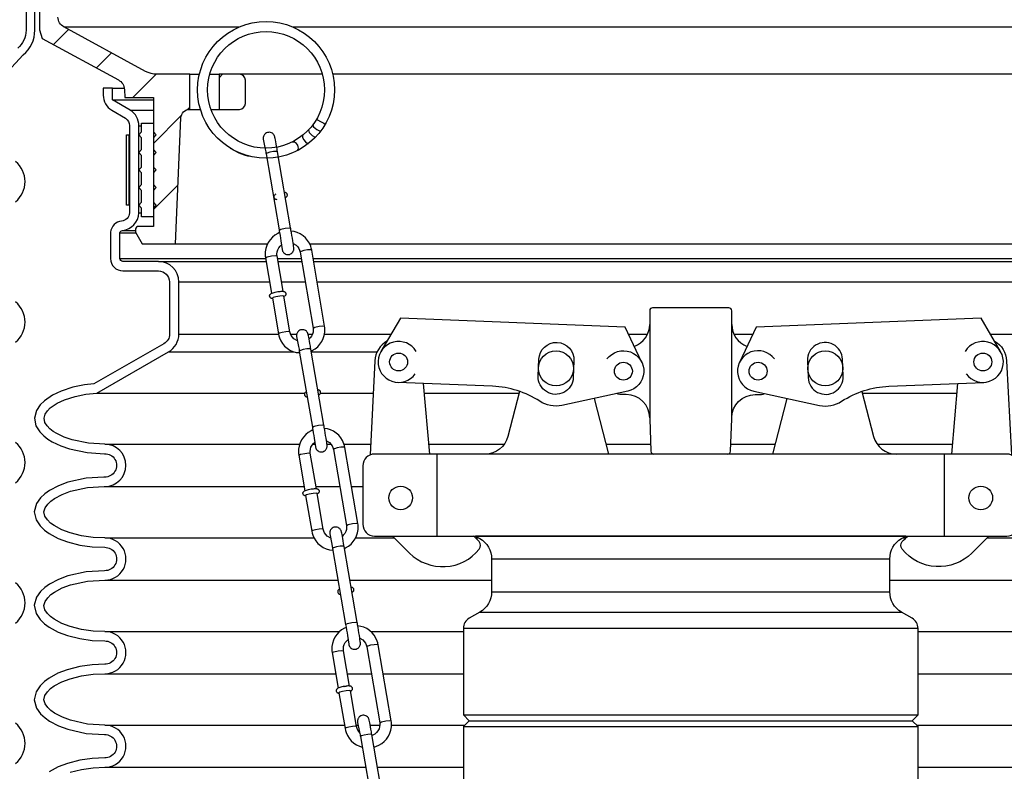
# Model space of a CAD drawing. Extents: x -169 to 6736, y -208 to 3022.
# Tile 553 of 656: x 6033.24 to 6043.75, y 974.48 to 982.5. Entities that reach past the tile are written whole.
import ezdxf

# ---------------------------------------------------------------- set-up
doc = ezdxf.new("R2010")
doc.units = 0
doc.header["$MEASUREMENT"] = 0
doc.header["$PDSIZE"] = 1
doc.layers.get('DEFPOINTS').update_dxf_attribs({"linetype": 'CONTINUOUS'})
for name, color, linetype in [('ADAPTOR', 3, 'CONTINUOUS'), ('DIM', 3, 'CONTINUOUS'), ('FILL-CAP', 1, 'CONTINUOUS'), ('MULTI-PORT-SHROUD', 1, 'CONTINUOUS'), ('MULTI-PORT-SPILL-BUCKET', 1, 'CONTINUOUS'), ('MULTI-PORT-SPILL-BUCKET-HATCH', 7, 'CONTINUOUS'), ('MULTI-PORT-SPILL-BUCKET-SHROUD', 1, 'CONTINUOUS')]:
    doc.layers.add(name, color=color, linetype=linetype)
doc.styles.add('SIMPLEX', font='simplex')
doc.dimstyles.new('DIM64', dxfattribs={"dimscale": 64, "dimtxt": 0.09375, "dimasz": 0.09375, "dimexe": 0.0625, "dimexo": 0.0625, "dimgap": 0.046875, "dimtad": 1, "dimdec": 4, "dimzin": 3, "dimdsep": 46, "dimlunit": 4, "dimtxsty": 'SIMPLEX', "dimcen": 0, "dimclrd": 256, "dimclre": 256, "dimclrt": 256, "dimadec": 0, "dimazin": 0, "dimtfac": 1, "dimtdec": 4, "dimtmove": 0, "dimatfit": 3, "dimfxl": 1, "dimfrac": 2, "dimtolj": 1, "dimtzin": 0, "dimarcsym": 0})

# ---------------------------------------------------------------- blocks, each defined once
blk = doc.blocks.new('*D61')
at = {"layer": 'DEFPOINTS', "color": 0, "transparency": 16777216}
for p in [(6443.911, 978.296), (5827.154, 978.015), (5827.154, 700.523)]:
    blk.add_point(p, dxfattribs=at)
at = {"layer": 'DIM', "lineweight": -2, "transparency": 16777216}
for p, q in [((6443.911, 974.296), (6443.911, 696.523)), ((5827.154, 974.015), (5827.154, 696.523)), ((6437.911, 700.523), (5833.154, 700.523))]:
    blk.add_line(p, q, dxfattribs=at)
at = {"layer": 'DIM', "transparency": 16777216}
for points in [[(5833.154, 701.523), (5833.154, 699.523), (5827.154, 700.523)], [(6437.911, 701.523), (6437.911, 699.523), (6443.911, 700.523)]]:
    blk.add_solid(points, dxfattribs=at)
at = {"layer": 'DIM', "transparency": 16777216, "insert": (6135.532, 708.095), "char_height": 6, "attachment_point": 5, "style": 'SIMPLEX'}
blk.add_mtext('\\A1;51\'-4 3/4" (F.V. TANK SLAB)', dxfattribs=at)

msp = doc.modelspace()

# ---------------------------------------------------------------- hatches: boundary and pattern name
at = {"layer": 'MULTI-PORT-SPILL-BUCKET-HATCH', "linetype": 'Continuous'}
h = msp.add_hatch(dxfattribs=at)
h.set_pattern_fill('LINE', color=256, scale=4, angle=45, style=0)
h.set_pattern_definition([(45, (-1797.5617, -220.5046), (-0.35355339, 0.35355339), [])])
edge = h.paths.add_edge_path(flags=17)
edge.add_line((6034.4632, 984.13971), (6034.4632, 984.54596))
edge.add_line((6034.4632, 984.54596), (6034.49445, 984.57721))
edge.add_line((6034.49445, 984.57721), (6034.55695, 984.57721))
edge.add_line((6034.55695, 984.57721), (6034.58992, 984.54424))
edge.add_line((6034.58992, 984.54424), (6034.60768, 984.20549))
edge.add_arc((6034.54526, 984.20222), 0.0625, -89.997947, 3.00213, ccw=False)
edge.add_line((6034.54526, 984.13971), (6034.4632, 984.13971))
edge = h.paths.add_edge_path()
edge.add_line((6035.58514, 981.92096), (6035.36666, 981.92096))
edge.add_line((6035.36666, 981.92096), (6035.36666, 981.54596))
edge.add_line((6035.36666, 981.54596), (6035.58514, 981.54596))
edge.add_arc((6035.58514, 981.60846), 0.0625, 270, 360)
edge.add_line((6035.64764, 981.60846), (6035.64764, 981.85846))
edge.add_arc((6035.58514, 981.85846), 0.0625, 360, 450)
edge = h.paths.add_edge_path()
edge.add_arc((6033.72006, 984.01471), 0.125, 90, 182, ccw=False)
edge.add_line((6033.72006, 984.13971), (6034.0882, 984.13971))
edge.add_line((6034.0882, 984.13971), (6034.0882, 984.54596))
edge.add_line((6034.0882, 984.54596), (6034.05695, 984.57721))
edge.add_line((6034.05695, 984.57721), (6033.71739, 984.57721))
edge.add_arc((6033.71739, 984.56222), 0.015, 89.988796, 191.010479)
edge.add_line((6033.70267, 984.55935), (6033.72384, 984.45043))
edge.add_arc((6033.69316, 984.44447), 0.03125, -90.001442, 10.998303, ccw=False)
edge.add_line((6033.69316, 984.41322), (6033.50123, 984.41322))
edge.add_arc((6033.50123, 984.44447), 0.03125, 169.000573, 270.000319, ccw=False)
edge.add_line((6033.47055, 984.45043), (6033.49172, 984.55936))
edge.add_arc((6033.47662, 984.5619), 0.01532, 350.426599, 451.426344)
edge.add_line((6033.47624, 984.57721), (6033.30543, 984.57721))
edge.add_line((6033.30543, 984.57721), (6033.27733, 984.54601))
edge.add_line((6033.27733, 984.54601), (6033.30019, 984.10986))
edge.add_arc((6033.54986, 984.12295), 0.25001, 182.999594, 197.899614)
edge.add_line((6033.31195, 984.0461), (6033.37192, 983.86044))
edge.add_arc((6033.13402, 983.7836), 0.25, 1.999905, 17.899997, ccw=False)
edge.add_line((6033.38387, 983.79232), (6033.40011, 983.32721))
edge.add_line((6033.40011, 983.32721), (6033.45065, 983.32721))
edge.add_line((6033.45065, 983.32721), (6033.45065, 982.39677))
edge.add_line((6033.45065, 982.39677), (6033.4781, 982.30378))
edge.add_line((6033.4781, 982.30378), (6034.2924, 981.86064))
edge.add_arc((6034.23265, 981.75085), 0.125, 2.999956, 61.445298, ccw=False)
edge.add_line((6034.35748, 981.75739), (6034.36201, 981.67096))
edge.add_line((6034.36201, 981.67096), (6034.6657, 981.67096))
edge.add_line((6034.6657, 981.67096), (6034.6657, 980.29596))
edge.add_line((6034.6657, 980.29596), (6034.50695, 980.29596))
edge.add_arc((6034.50695, 980.26471), 0.03125, 90, 180)
edge.add_line((6034.4757, 980.26471), (6034.4757, 980.23346))
edge.add_line((6034.4757, 980.23346), (6034.54786, 980.10846))
edge.add_line((6034.54786, 980.10846), (6034.9007, 980.10846))
edge.add_line((6034.9007, 980.10846), (6034.95954, 981.4563))
edge.add_arc((6035.0532, 981.45221), 0.09375, 90, 177.500009, ccw=False)
edge.add_line((6035.0532, 981.54596), (6035.0532, 981.92096))
edge.add_line((6035.0532, 981.92096), (6034.7028, 981.92096))
edge.add_arc((6034.70281, 982.17096), 0.25, 241.444909, 269.999756, ccw=False)
edge.add_line((6034.58331, 981.95137), (6033.71197, 982.42555))
edge.add_arc((6033.77172, 982.53535), 0.125, 182.000071, 241.445207, ccw=False)
edge.add_line((6033.6468, 982.53098), (6033.59513, 984.01035))

# ---------------------------------------------------------------- linework, layer by layer
at = {"layer": 'ADAPTOR', "color": 7}
for p, q in [((6038.27623, 976.74503), (6042.52623, 976.74503)), ((6038.27623, 976.393), (6042.52676, 976.393)), ((6038.15063, 976.17677), (6042.65183, 976.17677)), ((6042.82751, 976.00251), (6037.97495, 976.00251)), ((6037.97441, 975.0773), (6042.82698, 975.0773)), ((6038.03691, 975.0148), (6042.76448, 975.0148)), ((6037.97441, 974.9523), (6042.82698, 974.9523))]:
    msp.add_line(p, q, dxfattribs=at)
at = {"layer": 'ADAPTOR', "linetype": 'Continuous'}
msp.add_lwpolyline([(6042.82698, 974.02709), (6042.82698, 974.9523), (6042.76448, 975.0148), (6042.82698, 975.0773), (6042.82698, 976.00217, 0.26792575), (6042.76449, 976.11041), (6042.65068, 976.17613, -0.26792575), (6042.5257, 976.39263), (6042.5257, 976.74487, -0.26744182), (6042.65029, 976.96114), (6042.698, 976.98881), (6038.10339, 976.98881), (6038.15111, 976.96114, -0.26744182), (6038.2757, 976.74487), (6038.2757, 976.39263, -0.26792575), (6038.15071, 976.17613), (6038.0369, 976.11041, 0.26792575), (6037.97441, 976.00217), (6037.97441, 975.0773), (6038.03691, 975.0148), (6037.97441, 974.9523), (6037.97441, 974.02709)], format="xyb", dxfattribs=at)
at = {"layer": 'FILL-CAP', "linetype": 'Continuous'}
for p, q in [((6037.61564, 977.86381), (6037.54976, 978.61793)), ((6043.18575, 977.86381), (6043.25163, 978.61793)), ((6039.9632, 978.24931), (6039.9632, 978.23881))]:
    msp.add_line(p, q, dxfattribs=at)
at = {"layer": 'FILL-CAP', "color": 2, "linetype": 'Continuous'}
for p, q in [((6039.52523, 977.86457), (6039.3725, 978.45874)), ((6041.27616, 977.86457), (6041.42889, 978.45874)), ((6037.6932, 976.98881), (6037.6932, 977.86381)), ((6043.1082, 976.98881), (6043.1082, 977.86381))]:
    msp.add_line(p, q, dxfattribs=at)
at = {"layer": 'FILL-CAP', "linetype": 'Continuous'}
for points in [[(6040.79492, 977.86381, 0.40402622), (6040.82615, 977.89397), (6040.8382, 978.23881), (6040.8382, 978.24931), (6040.8382, 979.39506, 0.41421356), (6040.80695, 979.42631), (6039.99445, 979.42631, 0.41421356), (6039.9632, 979.39506), (6039.9632, 978.23881), (6039.97524, 977.89397, 0.40402622), (6040.00647, 977.86381)], [(6037.15895, 979.06988, 0.2587825), (6037.02892, 978.86016), (6036.97797, 977.85434)], [(6043.64244, 979.06988, -0.2587825), (6043.77247, 978.86016), (6043.82342, 977.85434)], [(6039.50657, 978.87964, -1.44499019), (6039.72827, 978.53552), (6039.02586, 978.38393, -0.19970767), (6038.79012, 978.42723, 0.13452379), (6038.28654, 978.58769), (6037.27392, 978.62926)], [(6041.29482, 978.87964, 1.44499019), (6041.07312, 978.53552), (6041.77554, 978.38393, 0.19970767), (6042.01127, 978.42723, -0.13452379), (6042.51485, 978.58769), (6043.52747, 978.62926)]]:
    msp.add_lwpolyline(points, format="xyb", dxfattribs=at)
for points in [[(6039.87962, 978.84341), (6039.70135, 979.2177), (6037.30212, 979.31618), (6037.09377, 978.95775)], [(6043.70762, 978.95775), (6043.49927, 979.31618), (6041.10004, 979.2177), (6040.92177, 978.84341)]]:
    msp.add_lwpolyline(points, dxfattribs=at)
for points in [[(6038.78008, 978.87645, -1), (6039.15476, 978.86107), (6039.14738, 978.68122, -1.00000015), (6038.7727, 978.6966)], [(6042.02131, 978.87645, 1), (6041.64663, 978.86107), (6041.65401, 978.68122, 1.00000015), (6042.0287, 978.6966)], [(6043.7757, 976.98881, 0.41421356), (6043.9007, 977.11381), (6043.9007, 977.73881, 0.41421356), (6043.7757, 977.86381), (6037.0257, 977.86381, 0.41421356), (6036.9007, 977.73881), (6036.9007, 977.11381, 0.41421356), (6037.0257, 976.98881)]]:
    msp.add_lwpolyline(points, format="xyb", close=True, dxfattribs=at)
at = {"layer": 'FILL-CAP', "color": 2, "linetype": 'Continuous'}
for points in [[(6038.57308, 978.53337), (6038.44923, 978.05157, -0.34229985), (6038.2071, 977.86381)], [(6039.9632, 978.24931, 0.41421356), (6039.7132, 978.49931), (6039.6822, 978.49931, -0.08282474), (6039.60994, 978.50998)], [(6040.8382, 978.24931, -0.41421356), (6041.0882, 978.49931), (6041.1192, 978.49931, 0.08282474), (6041.19146, 978.50998)], [(6042.22831, 978.53337), (6042.35216, 978.05157, 0.34229985), (6042.59429, 977.86381)], [(6037.21787, 976.98881), (6037.40072, 976.80669, 0.44640039), (6038.14399, 976.84861, 0.36107386), (6038.14253, 976.92845, 0.04329968), (6038.08066, 976.98881)], [(6043.58353, 976.98881), (6043.40067, 976.80669, -0.44640039), (6042.6574, 976.84861, -0.36107386), (6042.65886, 976.92845, -0.04329968), (6042.72073, 976.98881)]]:
    msp.add_lwpolyline(points, format="xyb", dxfattribs=at)
at = {"layer": 'FILL-CAP', "color": 7, "linetype": 'Continuous'}
for centre, radius in [((6038.96373, 978.77883), 0.1875), ((6041.83766, 978.77883), 0.1875), ((6037.28289, 978.84782), 0.0955), ((6043.5185, 978.84782), 0.0955), ((6039.6822, 978.74931), 0.0955), ((6041.1192, 978.74931), 0.096), ((6037.3052, 977.39581), 0.126), ((6043.4962, 977.39581), 0.126)]:
    msp.add_circle(centre, radius, dxfattribs=at)
at = {"layer": 'FILL-CAP', "color": 2, "linetype": 'Continuous'}
for centre, start, end in [((6039.7132, 979.24931), 289.892293, 0), ((6041.0882, 979.24931), 180, 250.107707)]:
    msp.add_arc(centre, 0.25, start, end, dxfattribs=at)
at = {"layer": 'FILL-CAP', "linetype": 'Continuous'}
for centre, start, end in [((6037.28297, 978.84782), 31.207476, 324.090131), ((6043.51842, 978.84782), 215.909869, 148.792524)]:
    msp.add_arc(centre, 0.2188, start, end, dxfattribs=at)
at = {"layer": 'MULTI-PORT-SHROUD', "color": 1, "linetype": 'Continuous'}
for points in [[(6032.78094, 981.59537), (6033.2779, 982.1268, 0.22169529), (6033.4007, 982.39012), (6033.4007, 983.27355), (6033.30695, 983.27355), (6033.30695, 982.39013, -0.22169529), (6033.21764, 982.19861)], [(6033.19603, 980.5581, 0.46630723), (6033.19603, 980.989)], [(6033.19603, 979.0581, 0.46630723), (6033.19603, 979.489)], [(6033.19603, 977.5581, 0.46630723), (6033.19603, 977.989)], [(6033.19603, 976.0581, 0.46630723), (6033.19603, 976.489)], [(6033.19603, 974.5581, 0.46630694), (6033.19603, 974.989)]]:
    msp.add_lwpolyline(points, format="xyb", dxfattribs=at)
at = {"layer": 'MULTI-PORT-SPILL-BUCKET', "color": 7, "linetype": 'Continuous'}
for p, q in [((6033.71197, 982.42555), (6035.58197, 982.42555)), ((6036.15414, 982.42555), (6047.08942, 982.42555)), ((6035.0532, 981.92096), (6035.15721, 981.92096)), ((6035.26792, 981.92096), (6035.36666, 981.92096)), ((6036.46819, 981.92096), (6035.58514, 981.92096)), ((6045.21625, 981.92096), (6036.57891, 981.92096)), ((6035.0532, 981.54596), (6035.16794, 981.54596)), ((6035.28067, 981.54596), (6035.36666, 981.54596)), ((6034.9007, 980.10846), (6035.88478, 980.10846)), ((6036.33348, 980.10846), (6045.9007, 980.10846))]:
    msp.add_line(p, q, dxfattribs=at)
at = {"layer": 'MULTI-PORT-SPILL-BUCKET', "color": 1, "linetype": 'Continuous'}
for p, q in [((6036.05956, 979.54605), (6036.05968, 979.5461)), ((6036.41484, 977.43809), (6036.41496, 977.43814)), ((6036.70419, 975.38298), (6036.69101, 975.38084)), ((6036.69886, 975.38181), (6036.70068, 975.38211)), ((6036.70068, 975.38211), (6036.7025, 975.3824)), ((6036.7025, 975.3824), (6036.7129, 975.38391)), ((6036.70443, 975.38301), (6036.70419, 975.38298)), ((6036.70468, 975.38304), (6036.70443, 975.38301)), ((6036.7129, 975.38391), (6036.72293, 975.38508)), ((6036.72587, 975.38567), (6036.72284, 975.38527)), ((6036.72882, 975.38601), (6036.72587, 975.38567)), ((6036.74149, 975.38691), (6036.72882, 975.38601)), ((6036.7525, 975.38688), (6036.74149, 975.38691)), ((6036.75923, 975.38646), (6036.7525, 975.38688)), ((6036.76568, 975.38548), (6036.75923, 975.38646)), ((6036.76919, 975.3846), (6036.76568, 975.38548)), ((6036.77282, 975.38331), (6036.76919, 975.3846)), ((6036.77593, 975.38181), (6036.77282, 975.38331)), ((6036.61742, 975.34109), (6036.61722, 975.33597)), ((6036.61722, 975.33597), (6036.618, 975.33088)), ((6036.61855, 975.34593), (6036.61742, 975.34109)), ((6036.618, 975.33088), (6036.61974, 975.32609)), ((6036.62046, 975.35035), (6036.61855, 975.34593)), ((6036.61974, 975.32609), (6036.6223, 975.32178)), ((6036.62304, 975.35428), (6036.62046, 975.35035)), ((6036.6223, 975.32178), (6036.62498, 975.31863)), ((6036.62596, 975.35755), (6036.62304, 975.35428)), ((6036.62498, 975.31863), (6036.62799, 975.316)), ((6036.63053, 975.36133), (6036.62596, 975.35755)), ((6036.62799, 975.316), (6036.63109, 975.31395)), ((6036.63526, 975.36418), (6036.63053, 975.36133)), ((6036.63109, 975.31395), (6036.6342, 975.31238)), ((6036.6342, 975.31238), (6036.63774, 975.31105)), ((6036.6443, 975.36833), (6036.63526, 975.36418)), ((6036.63774, 975.31105), (6036.64117, 975.31013)), ((6036.64117, 975.31013), (6036.64673, 975.30916)), ((6036.65466, 975.37193), (6036.6443, 975.36833)), ((6036.65465, 975.31947), (6036.64624, 975.31287)), ((6036.68488, 975.3287), (6036.65465, 975.31947)), ((6036.66564, 975.37503), (6036.65466, 975.37193)), ((6036.67789, 975.37804), (6036.66564, 975.37503)), ((6036.69101, 975.38084), (6036.67789, 975.37804)), ((6036.72485, 975.33568), (6036.68488, 975.3287)), ((6036.75769, 975.33748), (6036.72485, 975.33568)), ((6036.76956, 975.33333), (6036.75769, 975.33748)), ((6036.77012, 975.33012), (6036.77024, 975.33017)), ((6036.77024, 975.33017), (6036.77652, 975.33367)), ((6036.77906, 975.37985), (6036.77593, 975.38181)), ((6036.77652, 975.33367), (6036.78245, 975.33869)), ((6036.78208, 975.37734), (6036.77906, 975.37985)), ((6036.78482, 975.37432), (6036.78208, 975.37734)), ((6036.78245, 975.33869), (6036.7852, 975.34202)), ((6036.78745, 975.37019), (6036.78482, 975.37432)), ((6036.7852, 975.34202), (6036.78759, 975.34594)), ((6036.78932, 975.36559), (6036.78745, 975.37019)), ((6036.78759, 975.34594), (6036.78936, 975.35048)), ((6036.79031, 975.36053), (6036.78932, 975.36559)), ((6036.78936, 975.35048), (6036.79031, 975.35539)), ((6036.79031, 975.35539), (6036.79031, 975.36053))]:
    msp.add_line(p, q, dxfattribs=at)
at = {"layer": 'MULTI-PORT-SPILL-BUCKET', "linetype": 'Continuous'}
msp.add_lwpolyline([(6033.45065, 983.32721), (6033.45065, 982.39677), (6033.4781, 982.30378), (6034.2924, 981.86064, -0.26069176), (6034.35748, 981.75739), (6034.36201, 981.67096), (6034.6657, 981.67096), (6034.6657, 980.29596), (6034.50695, 980.29596, 0.41421356), (6034.4757, 980.26471), (6034.4757, 980.23346), (6034.54786, 980.10846), (6034.9007, 980.10846), (6034.95954, 981.4563, -0.40149071), (6035.0532, 981.54596), (6035.0532, 981.54596), (6035.0532, 981.92096), (6034.7028, 981.92096, -0.12524277), (6034.58331, 981.95137), (6033.71197, 982.42555, -0.265356), (6033.6468, 982.53098)], format="xyb", dxfattribs=at)
msp.add_lwpolyline([(6035.58514, 981.92096), (6035.36666, 981.92096), (6035.36666, 981.54596), (6035.58514, 981.54596, 0.41421356), (6035.64764, 981.60846), (6035.64764, 981.85846, 0.41421356)], format="xyb", close=True, dxfattribs=at)
at = {"layer": 'MULTI-PORT-SPILL-BUCKET', "color": 2, "linetype": 'Continuous'}
msp.add_lwpolyline([(6034.5407, 980.49222), (6034.50945, 980.52347), (6034.5407, 980.55472), (6034.5407, 980.67972), (6034.50945, 980.71097), (6034.5407, 980.74222), (6034.5407, 980.86722), (6034.50945, 980.89847), (6034.5407, 980.92972), (6034.5407, 981.05472), (6034.50945, 981.08597), (6034.5407, 981.11722), (6034.5407, 981.24222), (6034.50945, 981.27347), (6034.5407, 981.30472), (6034.5407, 981.39847), (6034.6657, 981.39847), (6034.6657, 981.30472), (6034.69695, 981.27347), (6034.6657, 981.24222), (6034.6657, 981.11722), (6034.69695, 981.08597), (6034.6657, 981.05472), (6034.6657, 980.92972), (6034.69695, 980.89847), (6034.6657, 980.86722), (6034.6657, 980.74222), (6034.69695, 980.71097), (6034.6657, 980.67972), (6034.6657, 980.55472), (6034.69695, 980.52347), (6034.6657, 980.49222), (6034.6657, 980.39847), (6034.5407, 980.39847)], close=True, dxfattribs=at)
at = {"layer": 'MULTI-PORT-SPILL-BUCKET', "color": 7, "linetype": 'Continuous'}
for points in [[(6036.36697, 981.38049), (6036.37638, 981.36027), (6036.4105, 981.33154), (6036.43876, 981.3167), (6036.45303, 981.31648)], [(6036.4079, 981.44264), (6036.4191, 981.43503), (6036.45117, 981.41599), (6036.48511, 981.39684), (6036.50105, 981.38878)], [(6036.2572, 981.2671), (6036.25625, 981.25036), (6036.26931, 981.22488), (6036.29104, 981.19861), (6036.31172, 981.18259), (6036.3217, 981.18136)], [(6036.32085, 981.3257), (6036.32763, 981.29993), (6036.36072, 981.26557), (6036.38544, 981.25113), (6036.39815, 981.25134)], [(6036.20559, 981.10605), (6036.21168, 981.11703), (6036.21403, 981.13188), (6036.21207, 981.14703), (6036.20607, 981.16322), (6036.20372, 981.16762), (6036.19469, 981.18028), (6036.18433, 981.18995), (6036.17296, 981.19652), (6036.14745, 981.19678)], [(6035.99147, 981.09288), (6035.97914, 981.0966), (6035.94782, 981.09488), (6035.90958, 981.08837), (6035.87915, 981.07959), (6035.86825, 981.07191)], [(6036.00799, 980.25588), (6036.02625, 980.26627), (6036.07241, 980.27681), (6036.11359, 980.28075), (6036.13118, 980.27705)], [(6036.35534, 980.04202), (6036.34261, 980.04565), (6036.31122, 980.04389), (6036.27314, 980.0374), (6036.24293, 980.02866), (6036.23212, 980.021)], [(6035.86236, 979.95877), (6035.88082, 979.96915), (6035.92681, 979.97961), (6035.96798, 979.9835), (6035.98558, 979.97978)], [(6036.12394, 979.16843), (6036.11094, 979.17199), (6036.07949, 979.17017), (6036.04152, 979.16367), (6036.01146, 979.15495), (6036.00074, 979.14733)], [(6036.37049, 979.20966), (6036.38916, 979.22002), (6036.43495, 979.23042), (6036.47612, 979.23431), (6036.49372, 979.23058)], [(6036.34675, 978.98491), (6036.33442, 978.98863), (6036.3031, 978.98691), (6036.26486, 978.9804), (6036.23442, 978.97162), (6036.22352, 978.96394)], [(6036.36249, 978.15244), (6036.38075, 978.16282), (6036.42691, 978.17336), (6036.46809, 978.1773), (6036.48568, 978.17361)], [(6036.71063, 977.93406), (6036.6979, 977.93769), (6036.6665, 977.93593), (6036.62842, 977.92943), (6036.59821, 977.92069), (6036.5874, 977.91304)], [(6036.21764, 977.8508), (6036.2361, 977.86118), (6036.28209, 977.87165), (6036.32326, 977.87554), (6036.34086, 977.87181)], [(6036.47922, 977.06047), (6036.46623, 977.06403), (6036.43477, 977.06221), (6036.3968, 977.0557), (6036.36674, 977.04698), (6036.35602, 977.03936)], [(6036.72577, 977.10169), (6036.74444, 977.11205), (6036.79024, 977.12245), (6036.83141, 977.12634), (6036.849, 977.12261)], [(6036.70203, 976.87695), (6036.6897, 976.88066), (6036.65838, 976.87894), (6036.62014, 976.87243), (6036.58971, 976.86365), (6036.57881, 976.85598)], [(6036.71777, 976.04447), (6036.73603, 976.05486), (6036.78219, 976.0654), (6036.82337, 976.06933), (6036.84097, 976.06564)], [(6037.0659, 975.82609), (6037.05318, 975.82972), (6037.02178, 975.82796), (6036.9837, 975.82147), (6036.95349, 975.81272), (6036.94268, 975.80507)], [(6036.57292, 975.74283), (6036.59138, 975.75322), (6036.63737, 975.76368), (6036.67854, 975.76757), (6036.69614, 975.76385)], [(6037.08105, 974.99372), (6037.09972, 975.00409), (6037.14552, 975.01448), (6037.18669, 975.01838), (6037.20428, 975.01464)], [(6036.8345, 974.9525), (6036.82151, 974.95606), (6036.79005, 974.95424), (6036.75208, 974.94774), (6036.72202, 974.93902), (6036.7113, 974.93139)], [(6036.99793, 974.86719), (6036.9856, 974.87091), (6036.95428, 974.86919), (6036.91604, 974.86268), (6036.8856, 974.8539), (6036.8747, 974.84623)]]:
    msp.add_lwpolyline(points, dxfattribs=at)
at = {"layer": 'MULTI-PORT-SPILL-BUCKET', "color": 1, "linetype": 'Continuous'}
for points in [[(6035.93567, 981.2902), (6035.92612, 981.29545), (6035.91578, 981.29895), (6035.905, 981.3006), (6035.89364, 981.3003), (6035.88252, 981.29796), (6035.87253, 981.29391), (6035.8634, 981.28821), (6035.85687, 981.28256), (6035.85118, 981.27607), (6035.84712, 981.27004), (6035.84379, 981.2636), (6035.8416, 981.25796), (6035.83998, 981.2522), (6035.83911, 981.24768), (6035.83859, 981.2434), (6035.83841, 981.24071), (6035.83834, 981.23834), (6035.83834, 981.23648), (6035.83839, 981.2349), (6035.83848, 981.2329), (6035.8386, 981.23121), (6035.83894, 981.22748), (6035.86007, 981.11909), (6035.86498, 981.09089), (6035.8666, 981.08148), (6035.86825, 981.07191), (6036.0072, 980.26048), (6036.00986, 980.24487), (6036.0125, 980.22929), (6036.01753, 980.1993), (6036.02236, 980.17004), (6036.02685, 980.14246), (6036.03975, 980.04924), (6036.0407, 980.04456), (6036.04301, 980.03718), (6036.04387, 980.03486), (6036.04494, 980.03225), (6036.04702, 980.02796), (6036.04962, 980.02348), (6036.05402, 980.01741), (6036.05917, 980.01187), (6036.06766, 980.00508), (6036.07721, 979.99983), (6036.08755, 979.99633), (6036.09833, 979.99468), (6036.10969, 979.99498), (6036.12081, 979.99732), (6036.13079, 980.00138), (6036.13993, 980.00707), (6036.14646, 980.01272), (6036.15214, 980.01921), (6036.1562, 980.02524), (6036.15953, 980.03168), (6036.16173, 980.03732), (6036.16335, 980.04308), (6036.16422, 980.0476), (6036.16474, 980.05188), (6036.16492, 980.05457), (6036.16499, 980.05694), (6036.16498, 980.05881), (6036.16494, 980.06038), (6036.16484, 980.06238), (6036.16473, 980.06406), (6036.16439, 980.0678), (6036.16397, 980.07145), (6036.16246, 980.08298), (6036.16027, 980.0982), (6036.15718, 980.11856), (6036.15339, 980.14276), (6036.14917, 980.16908), (6036.1445, 980.19768), (6036.13953, 980.22764), (6036.13439, 980.25816), (6036.1324, 980.26987), (6036.1304, 980.28158), (6035.99145, 981.09301), (6035.98878, 981.10856), (6035.98616, 981.12366), (6035.98126, 981.15161), (6035.97669, 981.17732), (6035.97259, 981.20006), (6035.96896, 981.2193), (6035.9658, 981.2349), (6035.96358, 981.24603), (6035.96263, 981.25072), (6035.96031, 981.2581), (6035.95946, 981.26042), (6035.95839, 981.26303), (6035.95631, 981.26732), (6035.9537, 981.2718), (6035.94931, 981.27787), (6035.94416, 981.28341)], [(6036.29095, 979.18223), (6036.28139, 979.18748), (6036.27106, 979.19098), (6036.26027, 979.19263), (6036.24892, 979.19233), (6036.2378, 979.18999), (6036.22781, 979.18594), (6036.21868, 979.18024), (6036.21214, 979.17459), (6036.20646, 979.1681), (6036.2024, 979.16207), (6036.19907, 979.15563), (6036.19688, 979.14999), (6036.19526, 979.14423), (6036.19439, 979.13971), (6036.19386, 979.13543), (6036.19369, 979.13274), (6036.19362, 979.13037), (6036.19362, 979.12851), (6036.19367, 979.12693), (6036.19376, 979.12493), (6036.19388, 979.12324), (6036.19422, 979.11951), (6036.21535, 979.01112), (6036.22026, 978.98292), (6036.22188, 978.97351), (6036.22352, 978.96394), (6036.36247, 978.15251), (6036.36514, 978.1369), (6036.36778, 978.12132), (6036.37281, 978.09133), (6036.37764, 978.06207), (6036.38213, 978.03449), (6036.39503, 977.94127), (6036.39598, 977.93659), (6036.39829, 977.92921), (6036.39915, 977.92689), (6036.40022, 977.92428), (6036.4023, 977.91999), (6036.4049, 977.91551), (6036.4093, 977.90944), (6036.41445, 977.9039), (6036.42293, 977.89711), (6036.43249, 977.89186), (6036.44282, 977.88836), (6036.45361, 977.88671), (6036.46497, 977.88701), (6036.47609, 977.88935), (6036.48607, 977.89341), (6036.49521, 977.8991), (6036.50174, 977.90475), (6036.50742, 977.91124), (6036.51148, 977.91727), (6036.51481, 977.92371), (6036.51701, 977.92935), (6036.51863, 977.93511), (6036.5195, 977.93963), (6036.52002, 977.94391), (6036.5202, 977.9466), (6036.52026, 977.94897), (6036.52026, 977.95084), (6036.52022, 977.95241), (6036.52012, 977.95441), (6036.52, 977.95609), (6036.51966, 977.95983), (6036.51925, 977.96349), (6036.51774, 977.97501), (6036.51555, 977.99023), (6036.51246, 978.01059), (6036.50867, 978.03479), (6036.50445, 978.06111), (6036.49978, 978.08971), (6036.49481, 978.11967), (6036.48967, 978.15019), (6036.48768, 978.1619), (6036.48568, 978.17361), (6036.34673, 978.98504), (6036.34406, 979.00059), (6036.34144, 979.01569), (6036.33654, 979.04364), (6036.33197, 979.06935), (6036.32787, 979.09209), (6036.32424, 979.11133), (6036.32108, 979.12693), (6036.31886, 979.13806), (6036.31791, 979.14275), (6036.31559, 979.15013), (6036.31474, 979.15245), (6036.31366, 979.15506), (6036.31159, 979.15935), (6036.30898, 979.16383), (6036.30459, 979.1699), (6036.29943, 979.17544)], [(6036.64623, 977.07426), (6036.63668, 977.07951), (6036.62634, 977.08301), (6036.61556, 977.08467), (6036.6042, 977.08437), (6036.59308, 977.08202), (6036.58309, 977.07797), (6036.57396, 977.07227), (6036.56743, 977.06662), (6036.56174, 977.06014), (6036.55768, 977.0541), (6036.55436, 977.04766), (6036.55216, 977.04202), (6036.55054, 977.03626), (6036.54967, 977.03174), (6036.54915, 977.02747), (6036.54897, 977.02477), (6036.5489, 977.0224), (6036.5489, 977.02054), (6036.54895, 977.01897), (6036.54904, 977.01697), (6036.54916, 977.01528), (6036.5495, 977.01154), (6036.57063, 976.90316), (6036.57554, 976.87496), (6036.57716, 976.86554), (6036.57881, 976.85598), (6036.71776, 976.04455), (6036.72042, 976.02894), (6036.72306, 976.01336), (6036.72809, 975.98336), (6036.73293, 975.95411), (6036.73741, 975.92652), (6036.75031, 975.83331), (6036.75126, 975.82862), (6036.75358, 975.82125), (6036.75443, 975.81893), (6036.7555, 975.81632), (6036.75758, 975.81202), (6036.76018, 975.80754), (6036.76458, 975.80148), (6036.76973, 975.79594), (6036.77822, 975.78915), (6036.78777, 975.7839), (6036.79811, 975.7804), (6036.80889, 975.77874), (6036.82025, 975.77904), (6036.83137, 975.78139), (6036.84135, 975.78544), (6036.85049, 975.79114), (6036.85702, 975.79679), (6036.86271, 975.80327), (6036.86677, 975.8093), (6036.87009, 975.81575), (6036.87229, 975.82139), (6036.87391, 975.82715), (6036.87478, 975.83167), (6036.8753, 975.83594), (6036.87548, 975.83864), (6036.87555, 975.84101), (6036.87554, 975.84287), (6036.8755, 975.84444), (6036.8754, 975.84644), (6036.87529, 975.84813), (6036.87495, 975.85187), (6036.87453, 975.85552), (6036.87302, 975.86705), (6036.87083, 975.88226), (6036.86774, 975.90263), (6036.86395, 975.92682), (6036.85973, 975.95315), (6036.85506, 975.98174), (6036.85009, 976.01171), (6036.84495, 976.04222), (6036.84296, 976.05394), (6036.84096, 976.06565), (6036.70201, 976.87708), (6036.69934, 976.89262), (6036.69673, 976.90773), (6036.69182, 976.93568), (6036.68725, 976.96139), (6036.68315, 976.98413), (6036.67952, 977.00336), (6036.67636, 977.01896), (6036.67414, 977.0301), (6036.67319, 977.03478), (6036.67087, 977.04216), (6036.67002, 977.04448), (6036.66895, 977.04709), (6036.66687, 977.05139), (6036.66427, 977.05587), (6036.65987, 977.06193), (6036.65472, 977.06747)]]:
    msp.add_lwpolyline(points, close=True, dxfattribs=at)
for points in [[(6035.48673, 981.13022), (6035.52466, 981.10853), (6035.57945, 981.08221), (6035.63624, 981.06054), (6035.6827, 981.04638)], [(6035.97101, 980.63962), (6035.9648, 980.63559), (6035.96071, 980.63204), (6035.95696, 980.62742), (6035.95458, 980.62303), (6035.95293, 980.61804), (6035.95231, 980.613), (6035.95266, 980.60789), (6035.95413, 980.60256), (6035.95664, 980.59768), (6035.95931, 980.59425), (6035.96239, 980.59135), (6035.9655, 980.58919), (6035.96867, 980.58751), (6035.97208, 980.58618), (6035.97537, 980.58527), (6035.98333, 980.58412)], [(6036.07568, 980.60201), (6036.08476, 980.60766), (6036.08825, 980.6109), (6036.09146, 980.61497), (6036.09368, 980.6191), (6036.09522, 980.62368), (6036.09583, 980.62773), (6036.09586, 980.63197), (6036.0949, 980.63711), (6036.0931, 980.6418), (6036.09075, 980.6456), (6036.08787, 980.64894), (6036.08493, 980.65145), (6036.08186, 980.65345), (6036.0786, 980.65506), (6036.07542, 980.65623), (6036.07118, 980.65735), (6036.06699, 980.65804), (6036.06614, 980.65815)], [(6036.01253, 980.22908), (6035.99405, 980.22026), (6035.9636, 980.20178), (6035.93609, 980.17918), (6035.91212, 980.15293), (6035.89215, 980.12357), (6035.87661, 980.09172), (6035.8658, 980.05799), (6035.85996, 980.02307), (6035.85917, 979.98779), (6035.86033, 979.97326), (6035.86236, 979.95877), (6035.92679, 979.58094)], [(6036.35068, 978.96361), (6036.36203, 978.96908), (6036.39248, 978.98757), (6036.41998, 979.01017), (6036.44396, 979.03642), (6036.46393, 979.06578), (6036.47947, 979.09762), (6036.49027, 979.13136), (6036.49611, 979.16628), (6036.49691, 979.20156), (6036.49575, 979.21608), (6036.49372, 979.23058), (6036.35534, 980.04202), (6036.35087, 980.06275), (6036.34469, 980.08288), (6036.33057, 980.11509), (6036.31196, 980.1451), (6036.28921, 980.17218), (6036.26283, 980.19575), (6036.23332, 980.21539), (6036.2013, 980.23067), (6036.16737, 980.2413), (6036.13638, 980.24637)], [(6036.15794, 980.11357), (6036.18956, 980.09431), (6036.20601, 980.07782), (6036.21895, 980.05878), (6036.22703, 980.04064), (6036.23212, 980.021), (6036.3705, 979.20957), (6036.3718, 979.19924), (6036.37221, 979.18892), (6036.36993, 979.16609), (6036.36335, 979.14392), (6036.35243, 979.12302), (6036.33766, 979.10452), (6036.32799, 979.09556)], [(6036.04997, 979.60219), (6035.98558, 979.97978), (6035.98427, 979.99011), (6035.98386, 980.00043), (6035.98615, 980.02326), (6035.99273, 980.04544), (6036.00364, 980.06633), (6036.01842, 980.08483), (6036.03299, 980.09808)], [(6035.93617, 979.52509), (6035.93061, 979.52606), (6035.92718, 979.52699), (6035.92363, 979.52831), (6035.92053, 979.52989), (6035.91743, 979.53193), (6035.91442, 979.53456), (6035.91174, 979.53771), (6035.90917, 979.54203), (6035.90744, 979.54681), (6035.90665, 979.5519), (6035.90685, 979.55702), (6035.90798, 979.56186), (6035.9099, 979.56628), (6035.91248, 979.57021), (6035.91539, 979.57348), (6035.91997, 979.57727), (6035.9247, 979.58012), (6035.93374, 979.58427), (6035.9441, 979.58786), (6035.95507, 979.59096), (6035.96733, 979.59397), (6035.98045, 979.59677), (6035.99363, 979.59892), (6036.00226, 979.60004), (6036.01228, 979.60121), (6036.01531, 979.6016), (6036.01825, 979.60195), (6036.03093, 979.60284), (6036.04193, 979.60282), (6036.04867, 979.60239), (6036.05512, 979.60141), (6036.05863, 979.60053), (6036.06225, 979.59924), (6036.06537, 979.59775), (6036.06849, 979.59578), (6036.07152, 979.59327), (6036.07425, 979.59025), (6036.07689, 979.58612), (6036.07876, 979.58152), (6036.07975, 979.57646), (6036.07975, 979.57133), (6036.0788, 979.56642), (6036.07702, 979.56188), (6036.07463, 979.55795), (6036.07188, 979.55463), (6036.06596, 979.5496), (6036.05968, 979.5461)], [(6036.20324, 979.07323), (6036.16651, 979.09503), (6036.15007, 979.11153), (6036.13712, 979.13057), (6036.12905, 979.14871), (6036.12396, 979.16834), (6036.0589, 979.54982), (6036.04713, 979.55341), (6036.01429, 979.55162), (6035.97432, 979.54463), (6035.94408, 979.5354), (6035.93568, 979.5288), (6036.00074, 979.14733), (6036.0052, 979.12659), (6036.01139, 979.10647), (6036.0255, 979.07426), (6036.04411, 979.04425), (6036.06686, 979.01717), (6036.09324, 978.99359), (6036.12276, 978.97396), (6036.15478, 978.95867), (6036.1911, 978.94991), (6036.22641, 978.94707)], [(6036.43096, 978.49404), (6036.44004, 978.49969), (6036.44353, 978.50293), (6036.44673, 978.507), (6036.44896, 978.51113), (6036.45049, 978.51571), (6036.45111, 978.51976), (6036.45113, 978.524), (6036.45018, 978.52914), (6036.44838, 978.53383), (6036.44603, 978.53763), (6036.44315, 978.54097), (6036.44021, 978.54348), (6036.43714, 978.54548), (6036.43388, 978.54709), (6036.4307, 978.54826), (6036.42646, 978.54938), (6036.42227, 978.55007), (6036.42141, 978.55018)], [(6036.298, 978.52903), (6036.29161, 978.52529), (6036.28735, 978.52194), (6036.28338, 978.51751), (6036.28079, 978.51323), (6036.27891, 978.50833), (6036.27805, 978.50333), (6036.27815, 978.4982), (6036.27937, 978.49281), (6036.28164, 978.48782), (6036.28414, 978.48426), (6036.28708, 978.48122), (6036.29009, 978.47891), (6036.29317, 978.47708), (6036.29651, 978.47559), (6036.29976, 978.47453), (6036.30765, 978.473)], [(6036.36781, 978.12112), (6036.34933, 978.1123), (6036.31888, 978.09381), (6036.29137, 978.07121), (6036.2674, 978.04496), (6036.24743, 978.0156), (6036.23189, 977.98376), (6036.22108, 977.95002), (6036.21524, 977.9151), (6036.21445, 977.87983), (6036.21561, 977.8653), (6036.21764, 977.8508), (6036.28207, 977.47298)], [(6036.70597, 976.85565), (6036.71731, 976.86112), (6036.74776, 976.87961), (6036.77527, 976.90221), (6036.79924, 976.92845), (6036.81921, 976.95781), (6036.83475, 976.98966), (6036.84556, 977.02339), (6036.8514, 977.05831), (6036.85219, 977.09359), (6036.85103, 977.10812), (6036.849, 977.12261), (6036.71063, 977.93406), (6036.70615, 977.95479), (6036.69997, 977.97492), (6036.68585, 978.00713), (6036.66724, 978.03713), (6036.64449, 978.06421), (6036.61812, 978.08779), (6036.5886, 978.10742), (6036.55658, 978.12271), (6036.52265, 978.13334), (6036.49165, 978.13841)], [(6036.40525, 977.49423), (6036.34086, 977.87181), (6036.33956, 977.88215), (6036.33915, 977.89246), (6036.34143, 977.9153), (6036.34801, 977.93747), (6036.35892, 977.95836), (6036.3737, 977.97686), (6036.38827, 977.99011)], [(6036.51322, 978.0056), (6036.54484, 977.98635), (6036.56129, 977.96985), (6036.57424, 977.95081), (6036.58231, 977.93267), (6036.5874, 977.91304), (6036.72578, 977.1016), (6036.72708, 977.09127), (6036.72749, 977.08095), (6036.72521, 977.05812), (6036.71863, 977.03595), (6036.70772, 977.01505), (6036.69294, 976.99655), (6036.68327, 976.98759)], [(6036.29145, 977.41712), (6036.28589, 977.41809), (6036.28246, 977.41902), (6036.27892, 977.42035), (6036.27581, 977.42192), (6036.27271, 977.42397), (6036.26971, 977.4266), (6036.26702, 977.42974), (6036.26446, 977.43406), (6036.26272, 977.43884), (6036.26193, 977.44393), (6036.26214, 977.44906), (6036.26327, 977.45389), (6036.26518, 977.45832), (6036.26776, 977.46224), (6036.27067, 977.46552), (6036.27525, 977.4693), (6036.27998, 977.47215), (6036.28902, 977.4763), (6036.29938, 977.47989), (6036.31036, 977.483), (6036.32261, 977.486), (6036.33573, 977.48881), (6036.34891, 977.49095), (6036.35754, 977.49208), (6036.36757, 977.49324), (6036.37059, 977.49363), (6036.37354, 977.49398), (6036.38621, 977.49488), (6036.39722, 977.49486), (6036.40395, 977.49443), (6036.4104, 977.49344), (6036.41391, 977.49257), (6036.41754, 977.49127), (6036.42065, 977.48978), (6036.42378, 977.48782), (6036.4268, 977.48531), (6036.42954, 977.48228), (6036.43217, 977.47815), (6036.43404, 977.47356), (6036.43503, 977.4685), (6036.43503, 977.46336), (6036.43408, 977.45845), (6036.43231, 977.45391), (6036.42991, 977.44998), (6036.42717, 977.44666), (6036.42124, 977.44164), (6036.41496, 977.43814)], [(6036.55853, 976.96527), (6036.5218, 976.98707), (6036.50535, 977.00357), (6036.4924, 977.0226), (6036.48434, 977.04075), (6036.47924, 977.06038), (6036.41418, 977.44185), (6036.40241, 977.44545), (6036.36957, 977.44365), (6036.3296, 977.43667), (6036.29937, 977.42744), (6036.29096, 977.42084), (6036.35602, 977.03937), (6036.36049, 977.01863), (6036.36667, 976.9985), (6036.38079, 976.96629), (6036.3994, 976.93628), (6036.42215, 976.9092), (6036.44852, 976.88563), (6036.47804, 976.866), (6036.51006, 976.85071), (6036.54638, 976.84195), (6036.5817, 976.83911)], [(6036.78624, 976.38607), (6036.79532, 976.39173), (6036.79881, 976.39496), (6036.80202, 976.39903), (6036.80424, 976.40316), (6036.80578, 976.40774), (6036.8064, 976.41179), (6036.80642, 976.41604), (6036.80546, 976.42117), (6036.80366, 976.42586), (6036.80131, 976.42967), (6036.79843, 976.433), (6036.79549, 976.43552), (6036.79242, 976.43751), (6036.78916, 976.43912), (6036.78598, 976.4403), (6036.78174, 976.44141), (6036.77755, 976.44211), (6036.7767, 976.44222)], [(6036.65328, 976.42106), (6036.64689, 976.41733), (6036.64264, 976.41398), (6036.63867, 976.40955), (6036.63607, 976.40527), (6036.63419, 976.40036), (6036.63333, 976.39536), (6036.63343, 976.39024), (6036.63465, 976.38484), (6036.63693, 976.37985), (6036.63943, 976.3763), (6036.64237, 976.37326), (6036.64537, 976.37094), (6036.64845, 976.36912), (6036.6518, 976.36763), (6036.65504, 976.36656), (6036.66294, 976.36503)], [(6036.72277, 976.01276), (6036.70461, 976.00433), (6036.67416, 975.98584), (6036.64665, 975.96324), (6036.62268, 975.937), (6036.60271, 975.90764), (6036.58718, 975.87579), (6036.57637, 975.84206), (6036.57053, 975.80714), (6036.56973, 975.77186), (6036.57089, 975.75733), (6036.57292, 975.74283), (6036.63735, 975.36501)], [(6037.02075, 974.73398), (6037.07259, 974.75315), (6037.10304, 974.77164), (6037.13055, 974.79424), (6037.15452, 974.82049), (6037.17449, 974.84985), (6037.19003, 974.88169), (6037.20084, 974.91543), (6037.20667, 974.95034), (6037.20747, 974.98562), (6037.20631, 975.00015), (6037.20428, 975.01465), (6037.0659, 975.82609), (6037.06143, 975.84682), (6037.05525, 975.86695), (6037.04114, 975.89916), (6037.02252, 975.92917), (6036.99977, 975.95625), (6036.9734, 975.97982), (6036.94388, 975.99945), (6036.91186, 976.01474), (6036.84708, 976.03069)], [(6036.76057, 975.38602), (6036.69614, 975.76385), (6036.69484, 975.77418), (6036.69443, 975.7845), (6036.69671, 975.80733), (6036.70329, 975.8295), (6036.7142, 975.8504), (6036.72898, 975.86889), (6036.74355, 975.88215)], [(6036.86947, 975.89705), (6036.90013, 975.87838), (6036.91657, 975.86188), (6036.92952, 975.84285), (6036.93759, 975.8247), (6036.94268, 975.80507), (6037.08106, 974.99364), (6037.08237, 974.9833), (6037.08277, 974.97299), (6037.08049, 974.95015), (6037.07391, 974.92798), (6037.063, 974.90709), (6037.04822, 974.88859), (6037.03023, 974.87326), (6037.00959, 974.8615), (6036.99956, 974.85772)], [(6036.64624, 975.31287), (6036.7113, 974.9314), (6036.71577, 974.91066), (6036.72195, 974.89054), (6036.73607, 974.85832), (6036.75468, 974.82832), (6036.77743, 974.80123), (6036.80381, 974.77766), (6036.83332, 974.75803), (6036.86534, 974.74274), (6036.8941, 974.73296)], [(6036.86765, 974.88701), (6036.84768, 974.91464), (6036.83961, 974.93278), (6036.83452, 974.95241), (6036.7693, 975.33342)], [(6037.13686, 974.0559), (6036.99791, 974.86733), (6036.99524, 974.88287), (6036.99263, 974.89798), (6036.98772, 974.92593), (6036.98315, 974.95164), (6036.97904, 974.97437), (6036.97542, 974.99361), (6036.97226, 975.00921), (6036.97004, 975.02035), (6036.96909, 975.02503), (6036.96677, 975.03241), (6036.96592, 975.03473), (6036.96484, 975.03735), (6036.96277, 975.04163), (6036.96016, 975.04612), (6036.95577, 975.05218), (6036.95061, 975.05773), (6036.94213, 975.06451), (6036.93257, 975.06976), (6036.92224, 975.07326), (6036.91146, 975.07492), (6036.9001, 975.07462), (6036.88898, 975.07227), (6036.87899, 975.06822), (6036.86986, 975.06252), (6036.86333, 975.05687), (6036.85764, 975.05039), (6036.85358, 975.04435), (6036.85025, 975.03792), (6036.84806, 975.03227), (6036.84644, 975.02651), (6036.84557, 975.022), (6036.84505, 975.01772), (6036.84487, 975.01502), (6036.8448, 975.01265), (6036.8448, 975.01079), (6036.84485, 975.00921), (6036.84494, 975.00722), (6036.84506, 975.00553), (6036.8454, 975.0018), (6036.84582, 974.99814), (6036.86653, 974.89341), (6036.87144, 974.86521), (6036.87307, 974.85579), (6036.8747, 974.84623), (6037.01366, 974.0348)]]:
    msp.add_lwpolyline(points, dxfattribs=at)
for radius in [0.73028, 0.62302]:
    msp.add_circle((6035.86806, 981.75365), radius, dxfattribs=at)
at = {"layer": 'MULTI-PORT-SPILL-BUCKET-SHROUD', "color": 7, "linetype": 'Continuous'}
for p, q in [((6034.2307, 981.77347), (6034.35559, 981.77347)), ((6034.2307, 981.64815), (6034.6657, 981.64815)), ((6034.41926, 981.53566), (6034.6657, 981.53566)), ((6034.5107, 981.3711), (6034.5407, 981.3711)), ((6034.40695, 980.52347), (6034.4057, 980.52347)), ((6034.41072, 980.52347), (6034.40695, 980.52347)), ((6034.5107, 980.43936), (6034.5407, 980.43936)), ((6034.30882, 980.22754), (6034.47912, 980.22754)), ((6034.33711, 980.25238), (6034.4757, 980.25238)), ((6034.30882, 979.95254), (6035.86342, 979.95254)), ((6034.71945, 979.92129), (6035.86875, 979.92129)), ((6035.99022, 979.95254), (6036.2438, 979.95254)), ((6035.99555, 979.92129), (6036.24912, 979.92129)), ((6036.3706, 979.95254), (6046.49257, 979.95254)), ((6036.37593, 979.92129), (6046.08195, 979.92129)), ((6034.9382, 979.70254), (6035.90605, 979.70254)), ((6036.03286, 979.70254), (6036.28643, 979.70254)), ((6036.41324, 979.70254), (6045.8632, 979.70254)), ((6034.9382, 979.1454), (6036.00115, 979.1454)), ((6036.13053, 979.1454), (6036.19559, 979.1454)), ((6036.31707, 979.1454), (6036.36379, 979.1454)), ((6036.49262, 979.1454), (6037.20285, 979.1454)), ((6039.73578, 979.1454), (6039.94058, 979.1454)), ((6040.86081, 979.1454), (6041.06561, 979.1454)), ((6043.59854, 979.1454), (6045.8632, 979.1454)), ((6034.82841, 978.95572), (6036.16701, 978.95572)), ((6036.35175, 978.95572), (6037.05265, 978.95572)), ((6034.06209, 978.5155), (6036.28217, 978.5155)), ((6036.45043, 978.5155), (6037.01147, 978.5155)), ((6037.55871, 978.5155), (6038.56848, 978.5155)), ((6042.23291, 978.5155), (6043.24268, 978.5155)), ((6034.14824, 977.96816), (6036.2269, 977.96816)), ((6036.36675, 977.96816), (6036.39131, 977.96816)), ((6036.51864, 977.96816), (6036.56244, 977.96816)), ((6036.70205, 977.96816), (6036.98374, 977.96816)), ((6037.60653, 977.96816), (6038.41029, 977.96816)), ((6039.4986, 977.96816), (6039.97265, 977.96816)), ((6040.82874, 977.96816), (6041.30279, 977.96816)), ((6042.3911, 977.96816), (6043.19487, 977.96816)), ((6034.14824, 977.51816), (6036.27437, 977.51816)), ((6036.40117, 977.51816), (6036.65474, 977.51816)), ((6036.78155, 977.51816), (6036.9007, 977.51816)), ((6034.14823, 976.96816), (6036.37997, 976.96816)), ((6036.82426, 976.96816), (6037.2386, 976.96816)), ((6038.1043, 976.96816), (6038.139, 976.96816)), ((6042.66239, 976.96816), (6042.69709, 976.96816)), ((6043.56279, 976.96816), (6046.65316, 976.96816)), ((6034.14823, 976.51816), (6036.63665, 976.51816)), ((6036.76348, 976.51816), (6038.2757, 976.51816)), ((6042.5257, 976.51816), (6046.65316, 976.51816)), ((6034.14822, 975.96816), (6036.65264, 975.96816)), ((6036.98644, 975.96816), (6037.97441, 975.96816)), ((6042.82698, 975.96816), (6046.65317, 975.96816)), ((6034.14822, 975.51816), (6036.61123, 975.51816)), ((6036.73804, 975.51816), (6036.99161, 975.51816)), ((6037.11842, 975.51816), (6037.97441, 975.51816)), ((6042.82698, 975.51816), (6046.65317, 975.51816)), ((6034.14822, 974.96816), (6036.70503, 974.96816)), ((6036.83182, 974.96816), (6036.85174, 974.96816)), ((6036.98017, 974.96816), (6037.08229, 974.96816)), ((6037.20708, 974.96816), (6037.99028, 974.96816)), ((6042.81111, 974.96816), (6046.65317, 974.96816)), ((6034.14822, 974.51816), (6036.93088, 974.51816)), ((6037.0577, 974.51816), (6037.97441, 974.51816)), ((6042.82698, 974.51816), (6046.65317, 974.51816))]:
    msp.add_line(p, q, dxfattribs=at)
at = {"layer": 'MULTI-PORT-SPILL-BUCKET-SHROUD', "color": 1, "linetype": 'Continuous'}
msp.add_lwpolyline([(6033.77754, 974.46477), (6033.89888, 974.49544), (6034.02277, 974.51273), (6034.14822, 974.51816, 1.00000016), (6034.14822, 974.96816), (6033.96309, 974.98028), (6033.78233, 975.02006), (6033.69433, 975.05249), (6033.6113, 975.0964), (6033.57292, 975.12388), (6033.53858, 975.1562), (6033.51097, 975.19511), (6033.49828, 975.24011), (6033.50833, 975.28565), (6033.53471, 975.32571), (6033.56848, 975.35884), (6033.60656, 975.38685), (6033.68935, 975.43169), (6033.77741, 975.46473), (6033.89879, 975.49542), (6034.02273, 975.51272), (6034.14822, 975.51816, 1.00000017), (6034.14822, 975.96816), (6034.02277, 975.9736), (6033.89888, 975.99089), (6033.77754, 976.02156), (6033.6895, 976.05456), (6033.60672, 976.09936), (6033.56865, 976.12735), (6033.53486, 976.16044), (6033.50842, 976.20045), (6033.49827, 976.24596), (6033.51085, 976.29097), (6033.53839, 976.32991), (6033.57269, 976.36226), (6033.61103, 976.38975), (6033.69402, 976.43369), (6033.78198, 976.46615), (6033.96266, 976.50599), (6034.14823, 976.51816, 1.00000017), (6034.14823, 976.96816), (6034.02278, 976.9736), (6033.89888, 976.99089), (6033.77754, 977.02156), (6033.68951, 977.05456), (6033.60673, 977.09936), (6033.56865, 977.12735), (6033.53487, 977.16044), (6033.50843, 977.20045), (6033.49828, 977.24596), (6033.51086, 977.29097), (6033.5384, 977.32991), (6033.5727, 977.36226), (6033.61104, 977.38975), (6033.69403, 977.43369), (6033.78198, 977.46615), (6033.96267, 977.50599), (6034.14228, 977.51777), (6034.14824, 977.51816, 1), (6034.14824, 977.96816), (6033.97178, 977.97922), (6033.79889, 978.01508), (6033.71521, 978.04374), (6033.63547, 978.08188), (6033.59769, 978.10543), (6033.56257, 978.13266), (6033.53134, 978.16444), (6033.50758, 978.20221), (6033.49909, 978.24568), (6033.50968, 978.2886), (6033.53432, 978.32543), (6033.56602, 978.35664), (6033.6388, 978.40658), (6033.71897, 978.44398), (6033.83065, 978.48029), (6033.94524, 978.50341), (6034.06209, 978.5155), (6034.82841, 978.95572, 0.26853007), (6034.9382, 979.1454), (6034.9382, 979.70254, 0.41421356), (6034.71945, 979.92129), (6034.34007, 979.92129, -0.41421356), (6034.30882, 979.95254), (6034.30882, 980.22754, -0.33495079), (6034.33711, 980.25238, 0.37226186), (6034.5107, 980.43936), (6034.5107, 981.3711, 0.26412454), (6034.41926, 981.53566), (6034.2307, 981.64815), (6034.2307, 981.77347), (6034.1307, 981.77347), (6034.1307, 981.69784, 0.26412454), (6034.22214, 981.53682), (6034.36755, 981.45007, -0.26412454), (6034.4107, 981.37165), (6034.4107, 980.44146, -0.36520106), (6034.32705, 980.35188, 0.35854627), (6034.20882, 980.23422), (6034.20882, 979.95254, 0.41421356), (6034.34007, 979.82129), (6034.71945, 979.82129, -0.41421356), (6034.8382, 979.70254), (6034.8382, 979.1454, -0.26853007), (6034.7786, 979.04244), (6034.03068, 978.61279), (6033.93017, 978.60239), (6033.80522, 978.57718), (6033.68223, 978.53719), (6033.58903, 978.49371), (6033.50215, 978.4341), (6033.45688, 978.38952), (6033.4168, 978.32961), (6033.3967, 978.24819), (6033.41301, 978.16474), (6033.45245, 978.10205), (6033.49597, 978.05777), (6033.54045, 978.02327), (6033.5873, 977.99407), (6033.6773, 977.95102), (6033.77243, 977.91844), (6033.95843, 977.87986), (6034.14556, 977.86813, -1.02213573), (6034.14544, 977.61819), (6034.13574, 977.61756), (6033.94855, 977.60527), (6033.75378, 977.56234), (6033.65314, 977.5252), (6033.55827, 977.47496), (6033.50897, 977.43961), (6033.46252, 977.39581), (6033.41921, 977.33458), (6033.39521, 977.24869), (6033.41484, 977.16069), (6033.4573, 977.09644), (6033.50373, 977.05096), (6033.55307, 977.0147), (6033.64796, 976.96334), (6033.74765, 976.92597), (6033.87966, 976.8926), (6034.01368, 976.8739), (6034.14638, 976.86815, -1.01877101), (6034.14543, 976.61819), (6033.94855, 976.60527), (6033.75377, 976.56234), (6033.65313, 976.5252), (6033.55826, 976.47496), (6033.50896, 976.43961), (6033.46252, 976.39581), (6033.4192, 976.33458), (6033.3952, 976.24868), (6033.41484, 976.16069), (6033.45729, 976.09644), (6033.50372, 976.05096), (6033.55306, 976.0147), (6033.64796, 975.96334), (6033.74764, 975.92597), (6033.87966, 975.8926), (6034.01368, 975.8739), (6034.14637, 975.86815, -1.01490594), (6034.14637, 975.61818), (6034.01363, 975.61242), (6033.87956, 975.5937), (6033.7475, 975.56031), (6033.64778, 975.5229), (6033.55286, 975.47149), (6033.50352, 975.43519), (6033.45707, 975.38963), (6033.41466, 975.32523), (6033.39522, 975.23714), (6033.41942, 975.15133), (6033.46279, 975.09021), (6033.50926, 975.04647), (6033.55858, 975.01116), (6033.65349, 974.96097), (6033.75416, 974.92387), (6033.94899, 974.88099), (6034.14543, 974.86813, -1.01873998), (6034.14637, 974.61818), (6034.01368, 974.61243), (6033.87966, 974.59372), (6033.74764, 974.56035), (6033.64796, 974.52298), (6033.55306, 974.47162)], format="xyb", dxfattribs=at)
at = {"layer": 'MULTI-PORT-SPILL-BUCKET-SHROUD', "color": 7, "linetype": 'Continuous'}
msp.add_lwpolyline([(6034.4057, 981.27347), (6034.4057, 980.52347), (6034.3807, 980.52347), (6034.3807, 981.27347), (6034.4057, 981.27347), (6034.40695, 981.27347), (6034.41072, 981.27347)], dxfattribs=at)

# ---------------------------------------------------------------- dimensions: what is measured, and where the dimension line sits
at = {"layer": 'DIM'}
dim = msp.add_linear_dim(base=(5827.15422, 700.52328), p1=(6443.9106, 978.29596), p2=(5827.15422, 978.01471), angle=180, text='<> (F.V. TANK SLAB)', dimstyle='DIM64', dxfattribs=at)
dim.commit()
dim.dimension.update_dxf_attribs({"geometry": '*D61', "text_midpoint": (6135.53241, 708.09471)})

doc.saveas('drawing.dxf')
